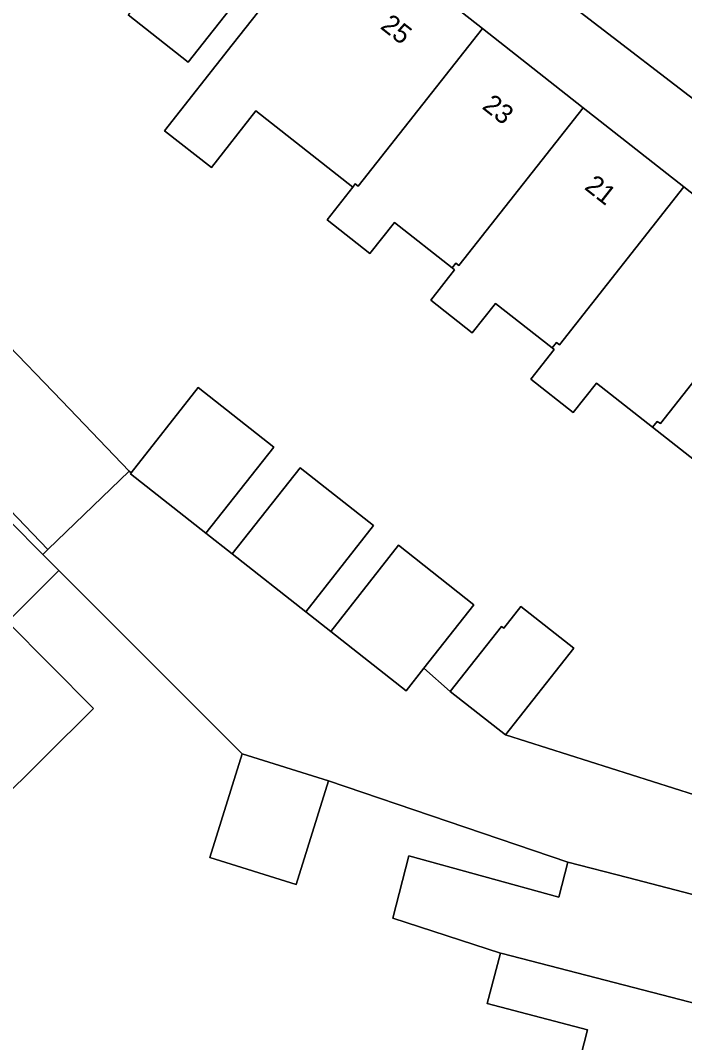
# Model space of a CAD drawing. Extents: x 159217 to 160349, y 381246 to 382172.
# Drawn here: x 160169.1 to 160203.5, y 381828.2 to 381881.2 of the extents above; entities that cross this region are included whole.
import ezdxf

# ---------------------------------------------------------------- set-up
doc = ezdxf.new("R2010")
doc.units = 0
for name, color, linetype in [('IMGEO_Erf', 7, 'Continuous'), ('IMGEO_Pand', 7, 'Continuous'), ('IMGEO_Pand_nummerreeks', 7, 'Continuous'), ('IMGEO_Rijbaan_lokaal_open', 7, 'Continuous'), ('IMGEO_Voetpad_open', 7, 'Continuous')]:
    doc.layers.add(name, color=color, linetype=linetype)

msp = doc.modelspace()

# ---------------------------------------------------------------- linework, layer by layer
at = {"layer": 'IMGEO_Erf'}
for points in [[(160212.631, 381870.524), (160193.459, 381885.263), (160149.197, 381920.443)], [(160187.741, 381885.005), (160193.073, 381880.808), (160198.289, 381876.701), (160203.505, 381872.595), (160208.721, 381868.488), (160214.055, 381864.289), (160211.757, 381861.369), (160214.232, 381859.42), (160215, 381864.331)], [(160207.355, 381855.837), (160201.892, 381860.137), (160198.981, 381862.429), (160197.777, 381860.9), (160195.572, 381862.637), (160196.779, 381864.17), (160196.68, 381864.248), (160193.744, 381866.559), (160192.542, 381865.032), (160190.391, 381866.726), (160191.628, 381868.298), (160191.499, 381868.399), (160188.507, 381870.755), (160187.237, 381869.143), (160185.028, 381870.882), (160186.343, 381872.582), (160181.329, 381876.53), (160179.019, 381873.596), (160176.593, 381875.506), (160180.093, 381879.951), (160183.185, 381883.879)], [(160180.483, 381882.439), (160177.823, 381879.06), (160174.703, 381881.517)], [(160168.067, 381864.827), (160171.262, 381861.503), (160174.763, 381857.862), (160174.865, 381857.779), (160178.339, 381862.19), (160182.249, 381859.111), (160178.734, 381854.651), (160180.105, 381853.571), (160183.62, 381858.032), (160187.424, 381855.037), (160183.909, 381850.576), (160185.203, 381849.558), (160188.718, 381854.019), (160192.628, 381850.941), (160190.034, 381847.649), (160191.405, 381846.448), (160194.058, 381849.815), (160194.18, 381849.719), (160195.066, 381850.844), (160197.803, 381848.69), (160194.265, 381844.195), (160210.591, 381839.006)], [(160166.847, 381857.005), (160170.276, 381853.549), (160170.544, 381853.806), (160163.848, 381860.771)], [(160197.841, 381826.275), (160198.522, 381828.899), (160193.32, 381830.262), (160193.999, 381832.886), (160188.423, 381834.694), (160189.26, 381837.931), (160197.025, 381835.776), (160197.494, 381837.591), (160185.085, 381841.819), (160183.407, 381836.443), (160178.942, 381837.836), (160180.62, 381843.212), (160171.111, 381852.706), (160168.443, 381850.059), (160172.909, 381845.556), (160157.539, 381830.31)]]:
    msp.add_lwpolyline(points, dxfattribs=at)
at = {"layer": 'IMGEO_Pand'}
for points in [[(160170.584, 381886.869), (160175.729, 381882.819), (160174.703, 381881.517), (160177.823, 381879.06), (160180.483, 381882.439), (160183.576, 381886.367), (160181.221, 381888.221), (160182.136, 381889.384), (160176.226, 381894.037)], [(160193.073, 381880.808), (160187.741, 381885.005), (160185.45, 381882.096), (160183.185, 381883.879), (160180.093, 381879.951), (160176.593, 381875.506), (160179.019, 381873.596), (160181.329, 381876.53), (160186.343, 381872.582), (160186.476, 381872.751), (160186.633, 381872.626)], [(160198.289, 381876.701), (160193.073, 381880.808), (160186.633, 381872.626), (160186.476, 381872.751), (160186.343, 381872.582), (160185.028, 381870.882), (160187.237, 381869.143), (160188.507, 381870.755), (160191.499, 381868.399), (160191.694, 381868.647), (160191.849, 381868.52)], [(160203.505, 381872.595), (160198.289, 381876.701), (160191.849, 381868.52), (160191.694, 381868.647), (160191.499, 381868.399), (160191.628, 381868.298), (160190.391, 381866.726), (160192.542, 381865.032), (160193.744, 381866.559), (160196.68, 381864.248), (160196.908, 381864.538), (160197.065, 381864.414)], [(160203.505, 381872.595), (160197.065, 381864.414), (160196.908, 381864.538), (160196.68, 381864.248), (160196.779, 381864.17), (160195.572, 381862.637), (160197.777, 381860.9), (160198.981, 381862.429), (160201.892, 381860.137), (160202.124, 381860.432), (160202.294, 381860.325), (160208.721, 381868.488)], [(160201.892, 381860.137), (160207.355, 381855.837), (160205.272, 381843.394), (160206.447, 381843.197), (160211.378, 381842.371), (160214.232, 381859.42), (160211.757, 381861.369), (160214.055, 381864.289), (160208.721, 381868.488), (160202.294, 381860.325), (160202.124, 381860.432)], [(160163.848, 381860.771), (160170.544, 381853.806), (160174.763, 381857.862), (160171.262, 381861.503), (160168.067, 381864.827)], [(160182.249, 381859.111), (160178.339, 381862.19), (160174.865, 381857.779), (160174.825, 381857.728), (160178.734, 381854.651)], [(160187.424, 381855.037), (160183.62, 381858.032), (160180.105, 381853.571), (160183.909, 381850.576)], [(160192.628, 381850.941), (160188.718, 381854.019), (160185.203, 381849.558), (160189.112, 381846.48), (160190.034, 381847.649)], [(160197.803, 381848.69), (160195.066, 381850.844), (160194.18, 381849.719), (160194.058, 381849.815), (160191.405, 381846.448), (160194.265, 381844.195)], [(160180.62, 381843.212), (160178.942, 381837.836), (160183.407, 381836.443), (160185.085, 381841.819)], [(160193.999, 381832.886), (160194.096, 381832.855), (160208.171, 381829.218), (160209.532, 381834.478), (160204.692, 381835.73), (160200.581, 381836.793), (160197.494, 381837.591), (160197.025, 381835.776), (160189.26, 381837.931), (160188.423, 381834.694)], [(160193.999, 381832.886), (160193.32, 381830.262), (160198.522, 381828.899), (160197.841, 381826.275), (160201.97, 381825.207), (160206.81, 381823.955), (160208.171, 381829.218), (160194.096, 381832.855)]]:
    msp.add_lwpolyline(points, close=True, dxfattribs=at)
msp.add_lwpolyline([(160157.539, 381830.31), (160172.909, 381845.556), (160168.443, 381850.059), (160171.111, 381852.706), (160170.372, 381853.452), (160170.276, 381853.549), (160166.847, 381857.005)], dxfattribs=at)
at = {"layer": 'IMGEO_Rijbaan_lokaal_open'}
msp.add_lwpolyline([(160180.105, 381853.571), (160178.734, 381854.651), (160174.825, 381857.728), (160174.865, 381857.779), (160174.763, 381857.862), (160170.544, 381853.806), (160170.276, 381853.549), (160170.372, 381853.452), (160171.111, 381852.706), (160180.62, 381843.212), (160185.085, 381841.819), (160197.494, 381837.591), (160200.581, 381836.793), (160204.692, 381835.73), (160209.532, 381834.478), (160210.591, 381839.006), (160194.265, 381844.195), (160191.405, 381846.448), (160190.034, 381847.649), (160189.112, 381846.48), (160185.203, 381849.558), (160183.909, 381850.576)], close=True, dxfattribs=at)
at = {"layer": 'IMGEO_Voetpad_open'}
msp.add_lwpolyline([(160146.28, 381922.78), (160149.197, 381920.443), (160193.459, 381885.263), (160212.631, 381870.524)], dxfattribs=at)

# ---------------------------------------------------------------- texts
at = {"layer": 'IMGEO_Pand_nummerreeks'}
for s, rotation, p in [('25', 321.7925, (160187.728, 381880.841)), ('23', 321.7859, (160193.002, 381876.689)), ('21', 321.7859, (160198.307, 381872.512))]:
    msp.add_text(s, height=1, rotation=rotation, dxfattribs=at).set_placement(p)

doc.saveas('drawing.dxf')
